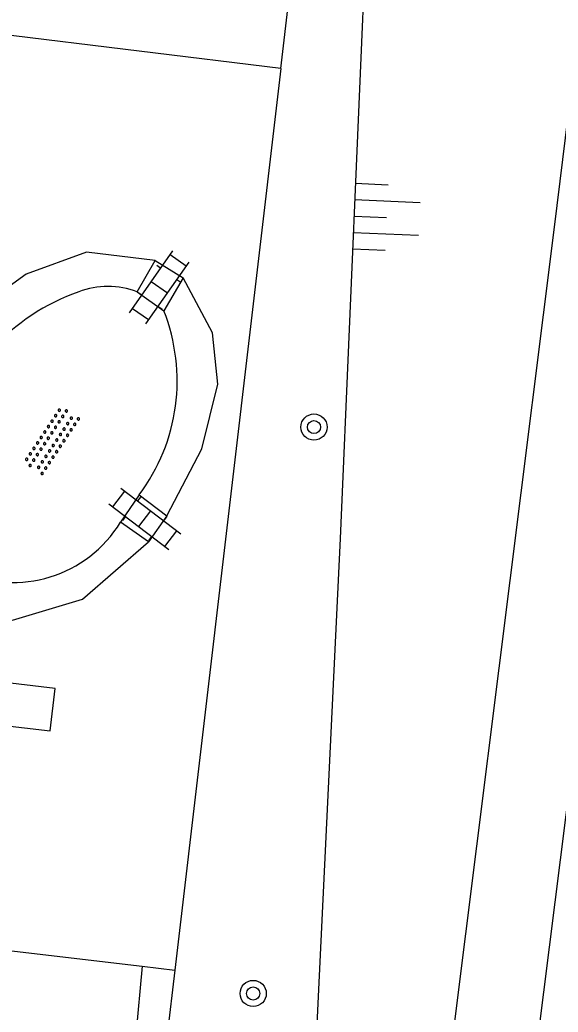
# Model space of a CAD drawing. Extents: x 131000 to 133014, y 396499 to 399001.
# Drawn here: x 131662.28 to 131678.71, y 397302.3 to 397332.58 of the extents above; entities that cross this region are included whole.
import ezdxf

# ---------------------------------------------------------------- set-up
doc = ezdxf.new("R2010")
doc.units = 0
for name, color, linetype in [('gg-afsc-hekwerk', 7, 'Continuous'), ('gg-knt-BGT kruinlijn', 7, 'Continuous'), ('gg-knt-verharding', 7, 'Continuous'), ('gt-grn-groengrens', 7, 'Continuous'), ('gt-symb-boom', 7, 'Continuous'), ('gt-symb-klinker verharding', 7, 'Continuous'), ('gt-symb-overige verharding', 7, 'Continuous'), ('gt-symb-talud symbool', 7, 'Continuous')]:
    doc.layers.add(name, color=color, linetype=linetype)

# ---------------------------------------------------------------- blocks, each defined once
blk = doc.blocks.new('gt0-KL1')
at = {"layer": 'gt-symb-klinker verharding'}
for p, q in [((-0.5, 0.3), (-0.5, 0.45)), ((0.5, 0.3), (0.5, 0.45)), ((-1.15, 0.3), (1.15, 0.3)), ((-1, -0.3), (-1, 0.3)), ((0, -0.3), (0, 0.3)), ((1, -0.3), (1, 0.3)), ((-1.15, -0.3), (1.15, -0.3)), ((-0.5, -0.45), (-0.5, -0.3)), ((0.5, -0.45), (0.5, -0.3))]:
    blk.add_line(p, q, dxfattribs=at)
blk = doc.blocks.new('gt0-BOOM')
at = {"layer": 'gt-symb-boom'}
for radius in [0.4, 0.2]:
    blk.add_circle((0, 0), radius, dxfattribs=at)
blk = doc.blocks.new('gt0-TALUD_1')
at = {"layer": 'gt-symb-talud symbool'}
for p, q in [((0, -1), (0, 0)), ((-1, -1), (-1, 0)), ((-0.5, -2), (-0.5, 0)), ((0.5, -2), (0.5, 0)), ((1, -1), (1, 0))]:
    blk.add_line(p, q, dxfattribs=at)
blk = doc.blocks.new('gt0-OVH')
at = {"layer": 'gt-symb-overige verharding'}
for points in [[(-0.972, 0.298), (-0.967, 0.308), (-0.965, 0.319), (-0.966, 0.33), (-0.971, 0.34), (-0.978, 0.348), (-0.988, 0.353), (-0.999, 0.355), (-1.01, 0.354), (-1.02, 0.349), (-1.028, 0.342), (-1.033, 0.332), (-1.035, 0.321), (-1.034, 0.31), (-1.029, 0.3), (-1.022, 0.292), (-1.012, 0.287), (-1.001, 0.285), (-0.99, 0.286), (-0.98, 0.291)], [(-0.772, 0.298), (-0.767, 0.308), (-0.765, 0.319), (-0.766, 0.33), (-0.771, 0.34), (-0.778, 0.348), (-0.788, 0.353), (-0.799, 0.355), (-0.81, 0.354), (-0.82, 0.349), (-0.828, 0.342), (-0.833, 0.332), (-0.835, 0.321), (-0.834, 0.31), (-0.829, 0.3), (-0.822, 0.292), (-0.812, 0.287), (-0.801, 0.285), (-0.79, 0.286), (-0.78, 0.291)], [(-0.572, 0.298), (-0.567, 0.308), (-0.565, 0.319), (-0.566, 0.33), (-0.571, 0.34), (-0.578, 0.348), (-0.588, 0.353), (-0.599, 0.355), (-0.61, 0.354), (-0.62, 0.349), (-0.628, 0.342), (-0.633, 0.332), (-0.635, 0.321), (-0.634, 0.31), (-0.629, 0.3), (-0.622, 0.292), (-0.612, 0.287), (-0.601, 0.285), (-0.59, 0.286), (-0.58, 0.291)], [(-0.372, 0.298), (-0.367, 0.308), (-0.365, 0.319), (-0.366, 0.33), (-0.371, 0.34), (-0.378, 0.348), (-0.388, 0.353), (-0.399, 0.355), (-0.41, 0.354), (-0.42, 0.349), (-0.428, 0.342), (-0.433, 0.332), (-0.435, 0.321), (-0.434, 0.31), (-0.429, 0.3), (-0.422, 0.292), (-0.412, 0.287), (-0.401, 0.285), (-0.39, 0.286), (-0.38, 0.291)], [(-0.172, 0.298), (-0.167, 0.308), (-0.165, 0.319), (-0.166, 0.33), (-0.171, 0.34), (-0.178, 0.348), (-0.188, 0.353), (-0.199, 0.355), (-0.21, 0.354), (-0.22, 0.349), (-0.228, 0.342), (-0.233, 0.332), (-0.235, 0.321), (-0.234, 0.31), (-0.229, 0.3), (-0.222, 0.292), (-0.212, 0.287), (-0.201, 0.285), (-0.19, 0.286), (-0.18, 0.291)], [(0.028, 0.298), (0.033, 0.308), (0.035, 0.319), (0.034, 0.33), (0.029, 0.34), (0.022, 0.348), (0.012, 0.353), (0.001, 0.355), (-0.01, 0.354), (-0.02, 0.349), (-0.028, 0.342), (-0.033, 0.332), (-0.035, 0.321), (-0.034, 0.31), (-0.029, 0.3), (-0.022, 0.292), (-0.012, 0.287), (-0.001, 0.285), (0.01, 0.286), (0.02, 0.291)], [(0.228, 0.298), (0.233, 0.308), (0.235, 0.319), (0.234, 0.33), (0.229, 0.34), (0.222, 0.348), (0.212, 0.353), (0.201, 0.355), (0.19, 0.354), (0.18, 0.349), (0.172, 0.342), (0.167, 0.332), (0.165, 0.321), (0.166, 0.31), (0.171, 0.3), (0.178, 0.292), (0.188, 0.287), (0.199, 0.285), (0.21, 0.286), (0.22, 0.291)], [(0.428, 0.298), (0.433, 0.308), (0.435, 0.319), (0.434, 0.33), (0.429, 0.34), (0.422, 0.348), (0.412, 0.353), (0.401, 0.355), (0.39, 0.354), (0.38, 0.349), (0.372, 0.342), (0.367, 0.332), (0.365, 0.321), (0.366, 0.31), (0.371, 0.3), (0.378, 0.292), (0.388, 0.287), (0.399, 0.285), (0.41, 0.286), (0.42, 0.291)], [(0.628, 0.298), (0.633, 0.308), (0.635, 0.319), (0.634, 0.33), (0.629, 0.34), (0.622, 0.348), (0.612, 0.353), (0.601, 0.355), (0.59, 0.354), (0.58, 0.349), (0.572, 0.342), (0.567, 0.332), (0.565, 0.321), (0.566, 0.31), (0.571, 0.3), (0.578, 0.292), (0.588, 0.287), (0.599, 0.285), (0.61, 0.286), (0.62, 0.291)], [(0.828, 0.298), (0.833, 0.308), (0.835, 0.319), (0.834, 0.33), (0.829, 0.34), (0.822, 0.348), (0.812, 0.353), (0.801, 0.355), (0.79, 0.354), (0.78, 0.349), (0.772, 0.342), (0.767, 0.332), (0.765, 0.321), (0.766, 0.31), (0.771, 0.3), (0.778, 0.292), (0.788, 0.287), (0.799, 0.285), (0.81, 0.286), (0.82, 0.291)], [(1.028, 0.298), (1.033, 0.308), (1.035, 0.319), (1.034, 0.33), (1.029, 0.34), (1.022, 0.348), (1.012, 0.353), (1.001, 0.355), (0.99, 0.354), (0.98, 0.349), (0.972, 0.342), (0.967, 0.332), (0.965, 0.321), (0.966, 0.31), (0.971, 0.3), (0.978, 0.292), (0.988, 0.287), (0.999, 0.285), (1.01, 0.286), (1.02, 0.291)], [(-0.872, 0.106), (-0.867, 0.116), (-0.865, 0.126), (-0.866, 0.137), (-0.871, 0.147), (-0.878, 0.156), (-0.888, 0.161), (-0.899, 0.163), (-0.91, 0.162), (-0.92, 0.157), (-0.928, 0.15), (-0.933, 0.14), (-0.935, 0.129), (-0.934, 0.118), (-0.929, 0.108), (-0.922, 0.1), (-0.912, 0.095), (-0.901, 0.092), (-0.89, 0.094), (-0.88, 0.098)], [(-0.672, 0.106), (-0.667, 0.116), (-0.665, 0.126), (-0.666, 0.137), (-0.671, 0.147), (-0.678, 0.156), (-0.688, 0.161), (-0.699, 0.163), (-0.71, 0.162), (-0.72, 0.157), (-0.728, 0.15), (-0.733, 0.14), (-0.735, 0.129), (-0.734, 0.118), (-0.729, 0.108), (-0.722, 0.1), (-0.712, 0.095), (-0.701, 0.092), (-0.69, 0.094), (-0.68, 0.098)], [(-0.472, 0.106), (-0.467, 0.116), (-0.465, 0.126), (-0.466, 0.137), (-0.471, 0.147), (-0.478, 0.156), (-0.488, 0.161), (-0.499, 0.163), (-0.51, 0.162), (-0.52, 0.157), (-0.528, 0.15), (-0.533, 0.14), (-0.535, 0.129), (-0.534, 0.118), (-0.529, 0.108), (-0.522, 0.1), (-0.512, 0.095), (-0.501, 0.092), (-0.49, 0.094), (-0.48, 0.098)], [(-0.272, 0.106), (-0.267, 0.116), (-0.265, 0.126), (-0.266, 0.137), (-0.271, 0.147), (-0.278, 0.156), (-0.288, 0.161), (-0.299, 0.163), (-0.31, 0.162), (-0.32, 0.157), (-0.328, 0.15), (-0.333, 0.14), (-0.335, 0.129), (-0.334, 0.118), (-0.329, 0.108), (-0.322, 0.1), (-0.312, 0.095), (-0.301, 0.092), (-0.29, 0.094), (-0.28, 0.098)], [(-0.072, 0.106), (-0.067, 0.116), (-0.065, 0.126), (-0.066, 0.137), (-0.071, 0.147), (-0.078, 0.156), (-0.088, 0.161), (-0.099, 0.163), (-0.11, 0.162), (-0.12, 0.157), (-0.128, 0.15), (-0.133, 0.14), (-0.135, 0.129), (-0.134, 0.118), (-0.129, 0.108), (-0.122, 0.1), (-0.112, 0.095), (-0.101, 0.092), (-0.09, 0.094), (-0.08, 0.098)], [(0.128, 0.106), (0.133, 0.116), (0.135, 0.126), (0.134, 0.137), (0.129, 0.147), (0.122, 0.156), (0.112, 0.161), (0.101, 0.163), (0.09, 0.162), (0.08, 0.157), (0.072, 0.15), (0.067, 0.14), (0.065, 0.129), (0.066, 0.118), (0.071, 0.108), (0.078, 0.1), (0.088, 0.095), (0.099, 0.092), (0.11, 0.094), (0.12, 0.098)], [(0.328, 0.106), (0.333, 0.116), (0.335, 0.126), (0.334, 0.137), (0.329, 0.147), (0.322, 0.156), (0.312, 0.161), (0.301, 0.163), (0.29, 0.162), (0.28, 0.157), (0.272, 0.15), (0.267, 0.14), (0.265, 0.129), (0.266, 0.118), (0.271, 0.108), (0.278, 0.1), (0.288, 0.095), (0.299, 0.092), (0.31, 0.094), (0.32, 0.098)], [(0.528, 0.106), (0.533, 0.116), (0.535, 0.126), (0.534, 0.137), (0.529, 0.147), (0.522, 0.156), (0.512, 0.161), (0.501, 0.163), (0.49, 0.162), (0.48, 0.157), (0.472, 0.15), (0.467, 0.14), (0.465, 0.129), (0.466, 0.118), (0.471, 0.108), (0.478, 0.1), (0.488, 0.095), (0.499, 0.092), (0.51, 0.094), (0.52, 0.098)], [(0.728, 0.106), (0.733, 0.116), (0.735, 0.126), (0.734, 0.137), (0.729, 0.147), (0.722, 0.156), (0.712, 0.161), (0.701, 0.163), (0.69, 0.162), (0.68, 0.157), (0.672, 0.15), (0.667, 0.14), (0.665, 0.129), (0.666, 0.118), (0.671, 0.108), (0.678, 0.1), (0.688, 0.095), (0.699, 0.092), (0.71, 0.094), (0.72, 0.098)], [(0.928, 0.106), (0.933, 0.116), (0.935, 0.126), (0.934, 0.137), (0.929, 0.147), (0.922, 0.156), (0.912, 0.161), (0.901, 0.163), (0.89, 0.162), (0.88, 0.157), (0.872, 0.15), (0.867, 0.14), (0.865, 0.129), (0.866, 0.118), (0.871, 0.108), (0.878, 0.1), (0.888, 0.095), (0.899, 0.092), (0.91, 0.094), (0.92, 0.098)], [(-0.972, -0.142), (-0.967, -0.132), (-0.965, -0.121), (-0.966, -0.11), (-0.971, -0.1), (-0.978, -0.092), (-0.988, -0.087), (-0.999, -0.085), (-1.01, -0.086), (-1.02, -0.091), (-1.028, -0.098), (-1.033, -0.108), (-1.035, -0.119), (-1.034, -0.13), (-1.029, -0.14), (-1.022, -0.148), (-1.012, -0.153), (-1.001, -0.155), (-0.99, -0.154), (-0.98, -0.149)], [(-0.872, -0.334), (-0.867, -0.324), (-0.865, -0.314), (-0.866, -0.303), (-0.871, -0.293), (-0.878, -0.284), (-0.888, -0.279), (-0.899, -0.277), (-0.91, -0.278), (-0.92, -0.283), (-0.928, -0.29), (-0.933, -0.3), (-0.935, -0.311), (-0.934, -0.322), (-0.929, -0.332), (-0.922, -0.34), (-0.912, -0.345), (-0.901, -0.348), (-0.89, -0.346), (-0.88, -0.342)], [(-0.772, -0.142), (-0.767, -0.132), (-0.765, -0.121), (-0.766, -0.11), (-0.771, -0.1), (-0.778, -0.092), (-0.788, -0.087), (-0.799, -0.085), (-0.81, -0.086), (-0.82, -0.091), (-0.828, -0.098), (-0.833, -0.108), (-0.835, -0.119), (-0.834, -0.13), (-0.829, -0.14), (-0.822, -0.148), (-0.812, -0.153), (-0.801, -0.155), (-0.79, -0.154), (-0.78, -0.149)], [(-0.672, -0.334), (-0.667, -0.324), (-0.665, -0.314), (-0.666, -0.303), (-0.671, -0.293), (-0.678, -0.284), (-0.688, -0.279), (-0.699, -0.277), (-0.71, -0.278), (-0.72, -0.283), (-0.728, -0.29), (-0.733, -0.3), (-0.735, -0.311), (-0.734, -0.322), (-0.729, -0.332), (-0.722, -0.34), (-0.712, -0.345), (-0.701, -0.348), (-0.69, -0.346), (-0.68, -0.342)], [(-0.572, -0.142), (-0.567, -0.132), (-0.565, -0.121), (-0.566, -0.11), (-0.571, -0.1), (-0.578, -0.092), (-0.588, -0.087), (-0.599, -0.085), (-0.61, -0.086), (-0.62, -0.091), (-0.628, -0.098), (-0.633, -0.108), (-0.635, -0.119), (-0.634, -0.13), (-0.629, -0.14), (-0.622, -0.148), (-0.612, -0.153), (-0.601, -0.155), (-0.59, -0.154), (-0.58, -0.149)], [(-0.472, -0.334), (-0.467, -0.324), (-0.465, -0.314), (-0.466, -0.303), (-0.471, -0.293), (-0.478, -0.284), (-0.488, -0.279), (-0.499, -0.277), (-0.51, -0.278), (-0.52, -0.283), (-0.528, -0.29), (-0.533, -0.3), (-0.535, -0.311), (-0.534, -0.322), (-0.529, -0.332), (-0.522, -0.34), (-0.512, -0.345), (-0.501, -0.348), (-0.49, -0.346), (-0.48, -0.342)], [(-0.372, -0.142), (-0.367, -0.132), (-0.365, -0.121), (-0.366, -0.11), (-0.371, -0.1), (-0.378, -0.092), (-0.388, -0.087), (-0.399, -0.085), (-0.41, -0.086), (-0.42, -0.091), (-0.428, -0.098), (-0.433, -0.108), (-0.435, -0.119), (-0.434, -0.13), (-0.429, -0.14), (-0.422, -0.148), (-0.412, -0.153), (-0.401, -0.155), (-0.39, -0.154), (-0.38, -0.149)], [(-0.272, -0.334), (-0.267, -0.324), (-0.265, -0.314), (-0.266, -0.303), (-0.271, -0.293), (-0.278, -0.284), (-0.288, -0.279), (-0.299, -0.277), (-0.31, -0.278), (-0.32, -0.283), (-0.328, -0.29), (-0.333, -0.3), (-0.335, -0.311), (-0.334, -0.322), (-0.329, -0.332), (-0.322, -0.34), (-0.312, -0.345), (-0.301, -0.348), (-0.29, -0.346), (-0.28, -0.342)], [(-0.172, -0.142), (-0.167, -0.132), (-0.165, -0.121), (-0.166, -0.11), (-0.171, -0.1), (-0.178, -0.092), (-0.188, -0.087), (-0.199, -0.085), (-0.21, -0.086), (-0.22, -0.091), (-0.228, -0.098), (-0.233, -0.108), (-0.235, -0.119), (-0.234, -0.13), (-0.229, -0.14), (-0.222, -0.148), (-0.212, -0.153), (-0.201, -0.155), (-0.19, -0.154), (-0.18, -0.149)], [(-0.072, -0.334), (-0.067, -0.324), (-0.065, -0.314), (-0.066, -0.303), (-0.071, -0.293), (-0.078, -0.284), (-0.088, -0.279), (-0.099, -0.277), (-0.11, -0.278), (-0.12, -0.283), (-0.128, -0.29), (-0.133, -0.3), (-0.135, -0.311), (-0.134, -0.322), (-0.129, -0.332), (-0.122, -0.34), (-0.112, -0.345), (-0.101, -0.348), (-0.09, -0.346), (-0.08, -0.342)], [(0.028, -0.142), (0.033, -0.132), (0.035, -0.121), (0.034, -0.11), (0.029, -0.1), (0.022, -0.092), (0.012, -0.087), (0.001, -0.085), (-0.01, -0.086), (-0.02, -0.091), (-0.028, -0.098), (-0.033, -0.108), (-0.035, -0.119), (-0.034, -0.13), (-0.029, -0.14), (-0.022, -0.148), (-0.012, -0.153), (-0.001, -0.155), (0.01, -0.154), (0.02, -0.149)], [(0.128, -0.334), (0.133, -0.324), (0.135, -0.314), (0.134, -0.303), (0.129, -0.293), (0.122, -0.284), (0.112, -0.279), (0.101, -0.277), (0.09, -0.278), (0.08, -0.283), (0.072, -0.29), (0.067, -0.3), (0.065, -0.311), (0.066, -0.322), (0.071, -0.332), (0.078, -0.34), (0.088, -0.345), (0.099, -0.348), (0.11, -0.346), (0.12, -0.342)], [(0.228, -0.142), (0.233, -0.132), (0.235, -0.121), (0.234, -0.11), (0.229, -0.1), (0.222, -0.092), (0.212, -0.087), (0.201, -0.085), (0.19, -0.086), (0.18, -0.091), (0.172, -0.098), (0.167, -0.108), (0.165, -0.119), (0.166, -0.13), (0.171, -0.14), (0.178, -0.148), (0.188, -0.153), (0.199, -0.155), (0.21, -0.154), (0.22, -0.149)], [(0.328, -0.334), (0.333, -0.324), (0.335, -0.314), (0.334, -0.303), (0.329, -0.293), (0.322, -0.284), (0.312, -0.279), (0.301, -0.277), (0.29, -0.278), (0.28, -0.283), (0.272, -0.29), (0.267, -0.3), (0.265, -0.311), (0.266, -0.322), (0.271, -0.332), (0.278, -0.34), (0.288, -0.345), (0.299, -0.348), (0.31, -0.346), (0.32, -0.342)], [(0.428, -0.142), (0.433, -0.132), (0.435, -0.121), (0.434, -0.11), (0.429, -0.1), (0.422, -0.092), (0.412, -0.087), (0.401, -0.085), (0.39, -0.086), (0.38, -0.091), (0.372, -0.098), (0.367, -0.108), (0.365, -0.119), (0.366, -0.13), (0.371, -0.14), (0.378, -0.148), (0.388, -0.153), (0.399, -0.155), (0.41, -0.154), (0.42, -0.149)], [(0.528, -0.334), (0.533, -0.324), (0.535, -0.314), (0.534, -0.303), (0.529, -0.293), (0.522, -0.284), (0.512, -0.279), (0.501, -0.277), (0.49, -0.278), (0.48, -0.283), (0.472, -0.29), (0.467, -0.3), (0.465, -0.311), (0.466, -0.322), (0.471, -0.332), (0.478, -0.34), (0.488, -0.345), (0.499, -0.348), (0.51, -0.346), (0.52, -0.342)], [(0.628, -0.142), (0.633, -0.132), (0.635, -0.121), (0.634, -0.11), (0.629, -0.1), (0.622, -0.092), (0.612, -0.087), (0.601, -0.085), (0.59, -0.086), (0.58, -0.091), (0.572, -0.098), (0.567, -0.108), (0.565, -0.119), (0.566, -0.13), (0.571, -0.14), (0.578, -0.148), (0.588, -0.153), (0.599, -0.155), (0.61, -0.154), (0.62, -0.149)], [(0.728, -0.334), (0.733, -0.324), (0.735, -0.314), (0.734, -0.303), (0.729, -0.293), (0.722, -0.284), (0.712, -0.279), (0.701, -0.277), (0.69, -0.278), (0.68, -0.283), (0.672, -0.29), (0.667, -0.3), (0.665, -0.311), (0.666, -0.322), (0.671, -0.332), (0.678, -0.34), (0.688, -0.345), (0.699, -0.348), (0.71, -0.346), (0.72, -0.342)], [(0.828, -0.142), (0.833, -0.132), (0.835, -0.121), (0.834, -0.11), (0.829, -0.1), (0.822, -0.092), (0.812, -0.087), (0.801, -0.085), (0.79, -0.086), (0.78, -0.091), (0.772, -0.098), (0.767, -0.108), (0.765, -0.119), (0.766, -0.13), (0.771, -0.14), (0.778, -0.148), (0.788, -0.153), (0.799, -0.155), (0.81, -0.154), (0.82, -0.149)], [(0.928, -0.334), (0.933, -0.324), (0.935, -0.314), (0.934, -0.303), (0.929, -0.293), (0.922, -0.284), (0.912, -0.279), (0.901, -0.277), (0.89, -0.278), (0.88, -0.283), (0.872, -0.29), (0.867, -0.3), (0.865, -0.311), (0.866, -0.322), (0.871, -0.332), (0.878, -0.34), (0.888, -0.345), (0.899, -0.348), (0.91, -0.346), (0.92, -0.342)], [(1.028, -0.142), (1.033, -0.132), (1.035, -0.121), (1.034, -0.11), (1.029, -0.1), (1.022, -0.092), (1.012, -0.087), (1.001, -0.085), (0.99, -0.086), (0.98, -0.091), (0.972, -0.098), (0.967, -0.108), (0.965, -0.119), (0.966, -0.13), (0.971, -0.14), (0.978, -0.148), (0.988, -0.153), (0.999, -0.155), (1.01, -0.154), (1.02, -0.149)]]:
    blk.add_lwpolyline(points, close=True, dxfattribs=at)

msp = doc.modelspace()

# ---------------------------------------------------------------- linework, layer by layer
at = {"layer": 'gg-afsc-hekwerk'}
for p, q in [((131670.248, 397331.091), (131667.013, 397303.582)), ((131667.013, 397303.582), (131666.545, 397299.599))]:
    msp.add_line(p, q, dxfattribs=at)
at = {"layer": 'gg-knt-BGT kruinlijn'}
msp.add_lwpolyline([(131672.876, 397335.924), (131672.052, 397316.757), (131671.046, 397295.793), (131669.2, 397271.872), (131668.6, 397257.325)], dxfattribs=at)
at = {"layer": 'gg-knt-verharding'}
for p, q in [((131670.248, 397331.091), (131671.647, 397343.09)), ((131670.248, 397331.091), (131638.972, 397334.928)), ((131665.863, 397324.285), (131666.413, 397325.236)), ((131666.413, 397325.236), (131667.27, 397324.705)), ((131667.27, 397324.705), (131666.676, 397323.701)), ((131665.863, 397324.285), (131666.676, 397323.701)), ((131665.923, 397318.088), (131665.356, 397317.257)), ((131665.923, 397318.088), (131666.767, 397317.443)), ((131666.208, 397316.649), (131665.356, 397317.257)), ((131666.767, 397317.443), (131666.208, 397316.649)), ((131659.86, 397304.432), (131666.02, 397303.7)), ((131666.02, 397303.7), (131665.64, 397299.705))]:
    msp.add_line(p, q, dxfattribs=at)
for points in [[(131662.384, 397182.882), (131664.916, 397201.5), (131667.775, 397222.359), (131669.342, 397233.494), (131670.629, 397243.189), (131675.748, 397282.88), (131681.138, 397325.686), (131688.148, 397382.542)], [(131683.678, 397367.637), (131678.583, 397326.252), (131673.173, 397283.125), (131669.829, 397257.175)]]:
    msp.add_lwpolyline(points, dxfattribs=at)
for centre, radius, start, end in [((131666.287, 397318.03), 6.628, 109.4471, 137.1828), ((131664.978, 397321.887), 2.556, 69.7482, 110.5732), ((131661.284, 397321.567), 5.799, 323.1296, 21.5888), ((131662.085, 397319.236), 3.823, 245.3294, 328.8214)]:
    msp.add_arc(centre, radius, start, end, dxfattribs=at)
at = {"layer": 'gt-grn-groengrens'}
msp.add_line((131666.02, 397303.7), (131667.013, 397303.582), dxfattribs=at)
for points in [[(131666.413, 397325.236), (131664.313, 397325.489), (131662.473, 397324.819), (131660.467, 397323.37)], [(131666.767, 397317.443), (131667.834, 397319.492), (131668.327, 397321.464), (131668.164, 397323.035), (131667.27, 397324.705)], [(131659.879, 397314.901), (131662.063, 397314.258), (131664.195, 397314.904), (131666.208, 397316.649)], [(131660.68, 397311.18), (131663.212, 397310.888), (131663.36, 397312.177), (131641.186, 397314.82), (131640.874, 397312.629), (131636.914, 397313.061)]]:
    msp.add_lwpolyline(points, dxfattribs=at)

# ---------------------------------------------------------------- block references
at = {"layer": 'gt-symb-boom'}
for p in [(131671.257, 397320.154), (131669.402, 397302.872)]:
    msp.add_blockref('gt0-BOOM', p, dxfattribs=at)
at = {"layer": 'gt-symb-klinker verharding'}
for p, rotation in [((131666.539, 397324.414), 54.97512671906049), ((131666.094, 397317.357), -37.36253068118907)]:
    msp.add_blockref('gt0-KL1', p, dxfattribs=dict(at, rotation=rotation))
at = {"layer": 'gt-symb-overige verharding', "rotation": -123.57881372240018}
msp.add_blockref('gt0-OVH', (131663.25, 397319.747), dxfattribs=at)
at = {"layer": 'gt-symb-talud symbool', "xscale": 0.9999249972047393, "yscale": 0.9999249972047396, "rotation": 87.53533663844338}
msp.add_blockref('gt0-TALUD_1', (131672.473, 397326.584), dxfattribs=at)

doc.saveas('drawing.dxf')
